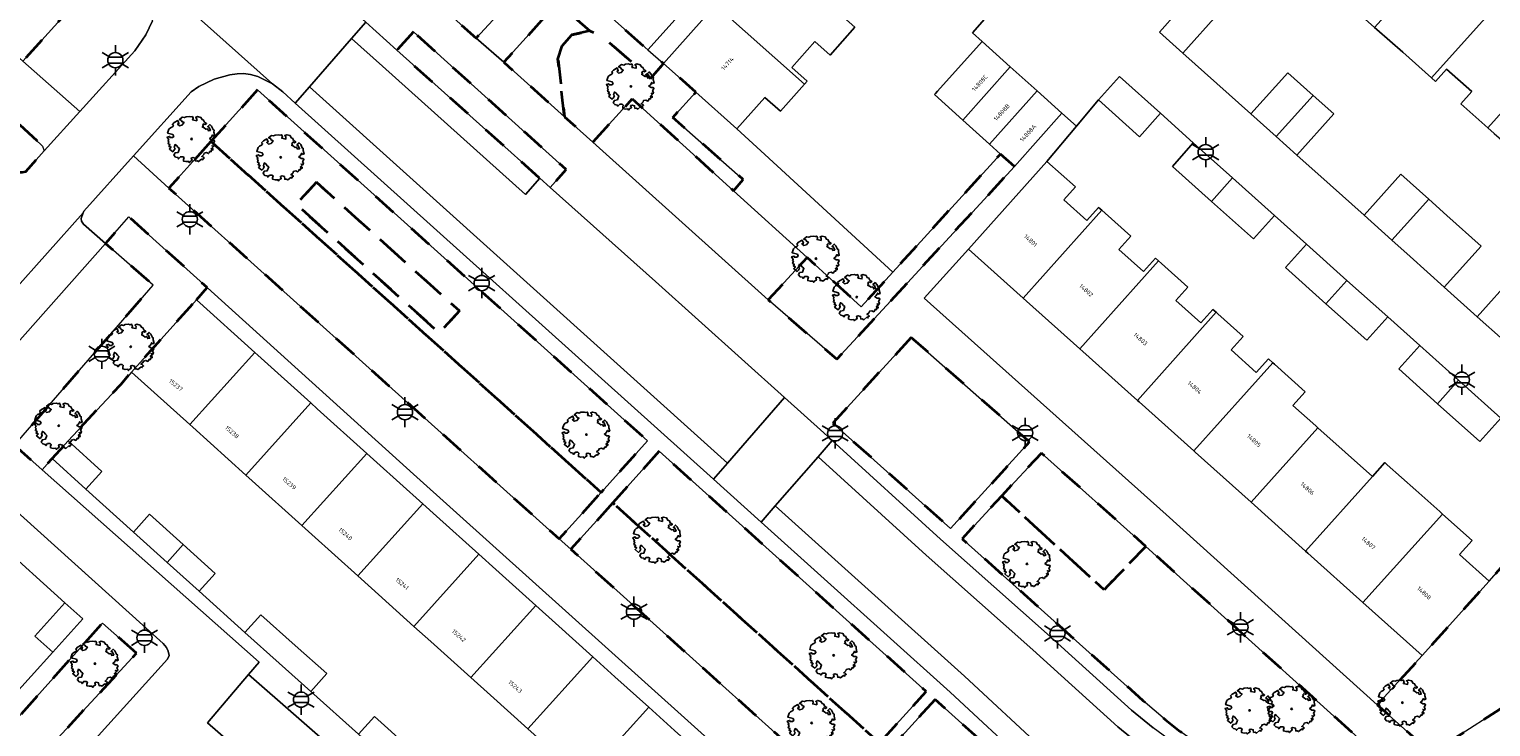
# Model space of a CAD drawing. Extents: x 105780 to 185197, y 477999 to 525027.
# Tile 256 of 562: x 107614 to 107736, y 478586 to 478644. Entities that reach past the tile are written whole.
import ezdxf
from ezdxf.enums import TextEntityAlignment as Align

# ---------------------------------------------------------------- set-up
doc = ezdxf.new("R2010")
doc.units = 0
doc.linetypes.add('XX-HIDDEN', pattern=[4, 2, -2])
for name, color, linetype, lineweight in [('B-GV-GR-BOOM-S', 252, 'Continuous', 25), ('B-GV-GR-MATERIAALGRENS-G', 252, 'XX-HIDDEN', 35), ('B-RO-IE-MEUBILAIR_WEGMEUBILAIR-S', 252, 'Continuous', 25), ('B-XX-KG-KADASTRAAL_BEBOUWING-G', 252, 'Continuous', 20), ('B1-WE-OG-BEBOUWING-T18', 7, 'Continuous', 18), ('B1-WE-OG-TERREIN_ERF-GV', 252, 'Continuous', 18), ('B1-WE-VH-VERHARDING_ASFALT-GV', 252, 'Continuous', 18), ('B1-WE-VH-VERHARDING_BETONSTRAATSTEEN-GV', 252, 'Continuous', 18), ('B1-WE-VH-VERHARDING_STRAATBAKSTEEN-GV', 252, 'Continuous', 18), ('B1-WE-VH-VERHARDING_TEGEL-GV', 252, 'Continuous', 18)]:
    doc.layers.add(name, color=color, linetype=linetype, lineweight=lineweight)
doc.styles.add('NLCS-ISO', font='NLCS-ISO.ttf')
doc.styles.add('NLCS-ISO-M200-T18', font='NLCS-ISO.ttf', dxfattribs={"height": 0.36})

# ---------------------------------------------------------------- blocks, each defined once
blk = doc.blocks.new('B-SIE-WEG_LICHTMAST-SO')
at = {"ltscale": 0.1}
for p, q in [((0, 1.27), (0, 2.53)), ((-1.1, 0.63), (-2.19, 1.27)), ((1.1, 0.63), (2.19, 1.27)), ((-1.1, -0.63), (-2.19, -1.27)), ((0, -1.27), (0, -2.53)), ((1.1, -0.63), (2.19, -1.27))]:
    blk.add_line(p, q, dxfattribs=at)
at = {"flags": 128}
for points in [[(-1.16, 0.5), (1.16, 0.5)], [(-1.16, -0.5), (1.16, -0.5)]]:
    blk.add_lwpolyline(points, dxfattribs=at)
at = {"ltscale": 0.1}
blk.add_circle((0, 0), 1.27, dxfattribs=at)
at = {"style": 'NLCS-ISO'}
blk.add_attdef('TYPE', text='', height=1.8, dxfattribs=at).set_placement((0, 2.53), align=Align.BOTTOM_CENTER)
blk = doc.blocks.new('B-SGR-BOOM_06')
at = {"linetype": 'Continuous', "flags": 128}
blk.add_lwpolyline([(1.08, 1.41), (1.01, 1.58), (0.88, 1.63), (0.78, 1.81), (0.51, 1.88), (0.34, 1.81), (0.44, 1.71), (0.43, 1.52), (0.09, 1.59), (0.14, 1.73), (0.07, 1.88), (-0.06, 1.84), (-0.19, 1.88), (-0.46, 1.86), (-0.6, 1.79), (-0.78, 1.83), (-1.02, 1.64), (-0.85, 1.56), (-0.8, 1.46), (-0.63, 1.37), (-0.8, 1.16), (-1.02, 1.11), (-1.17, 1.24), (-1.05, 1.29), (-1.15, 1.54), (-1.45, 1.37), (-1.6, 1.21), (-1.52, 1.14), (-1.6, 1.01), (-1.77, 0.94), (-1.89, 0.82), (-2, 0.49), (-1.55, 0.37), (-1.48, 0.22), (-1.6, 0.12), (-1.8, 0.12), (-1.84, 0.22), (-2.04, 0.15), (-1.9, -0.07), (-1.97, -0.15), (-1.89, -0.22), (-1.95, -0.4), (-1.81, -0.47), (-1.89, -0.62), (-1.77, -0.64), (-1.72, -0.68), (-1.85, -0.84), (-1.57, -1.07), (-1.47, -0.97), (-1.38, -0.79), (-1.45, -0.7), (-1.37, -0.47), (-1.25, -0.54), (-1.12, -0.7), (-1, -0.8), (-1.12, -1.12), (-1.37, -1.17), (-1.47, -1.36), (-1.33, -1.51), (-1.13, -1.56), (-1.11, -1.61), (-1.08, -1.66), (-0.93, -1.49), (-0.73, -1.49), (-0.63, -1.56), (-0.68, -1.71), (-0.68, -1.84), (-0.46, -1.89), (-0.24, -1.88), (-0.19, -1.98), (-0.09, -1.86), (0.04, -1.79), (-0.02, -1.6), (0.11, -1.56), (0.31, -1.61), (0.34, -1.84), (0.46, -1.83), (0.58, -1.89), (0.83, -1.69), (0.95, -1.74), (0.93, -1.66), (1.06, -1.59), (0.96, -1.49), (0.85, -1.46), (1.03, -1.29), (1.05, -1.19), (1.26, -1.14), (1.42, -1.22), (1.51, -1.12), (1.51, -1.05), (1.65, -1.05), (1.65, -0.95), (1.78, -0.91), (1.78, -0.82), (1.63, -0.82), (1.82, -0.64), (1.7, -0.57), (1.85, -0.62), (1.9, -0.5), (1.82, -0.37), (1.93, -0.18), (1.87, -0.1), (1.7, -0.1), (1.5, 0.03), (1.63, 0.12), (1.75, 0.34), (1.82, 0.24), (1.95, 0.29), (1.87, 0.57), (1.88, 0.75), (1.8, 0.79), (1.67, 1.06), (1.53, 1.21), (1.35, 1.04), (1.47, 0.97), (1.57, 0.72), (1.41, 0.69), (1.33, 0.85), (1.2, 0.82), (1.06, 0.92), (0.9, 1.01), (0.98, 1.07), (0.93, 1.17), (1.01, 1.27), (1.15, 1.22), (1.26, 1.29)], close=True, dxfattribs=at)
blk.add_circle((0, 0), 0.06)
at = {"style": 'NLCS-ISO'}
blk.add_attdef('SOORT', text='', height=0.3, dxfattribs=at).set_placement((0, -0.36), align=Align.TOP_CENTER)

msp = doc.modelspace()

# ---------------------------------------------------------------- linework, layer by layer
at = {"layer": 'B-GV-GR-MATERIAALGRENS-G', "flags": 128}
for points in [[(107597.413, 478662.927), (107593.706, 478658.811), (107613.086, 478641.401), (107616.788, 478645.485)], [(107655.537, 478651.048), (107651.556, 478646.501), (107650.403, 478647.546), (107648.522, 478645.474), (107650.951, 478643.306), (107656.916, 478649.79)], [(107659.156, 478647.819), (107657.758, 478646.268), (107660.457, 478643.919), (107661.618, 478643.357), (107665.513, 478639.954), (107666.606, 478641.194), (107665.295, 478642.329)], [(107658.135, 478642.68), (107658.948, 478643.581), (107660.457, 478643.919), (107657.758, 478646.268), (107653.28, 478641.298), (107653.302, 478641.278), (107658.339, 478636.741), (107657.788, 478641.554)], [(107645.724, 478643.835), (107644.343, 478642.309), (107656.268, 478631.599), (107657.138, 478630.818), (107658.466, 478632.337)], [(107660.457, 478643.919), (107658.948, 478643.581), (107658.135, 478642.68), (107657.788, 478641.554), (107658.339, 478636.741), (107660.702, 478634.612), (107664, 478638.237), (107672.45, 478630.563), (107673.252, 478631.506), (107667.374, 478636.685), (107669.304, 478638.793), (107666.606, 478641.194), (107665.513, 478639.954), (107661.618, 478643.357)], [(107632.68, 478638.983), (107628.802, 478634.67), (107661.394, 478605.33), (107665.277, 478609.644)], [(107611.096, 478637.726), (107609.009, 478635.405), (107612.519, 478632.245), (107612.783, 478632.123), (107613.023, 478632.099), (107613.331, 478632.178), (107614.865, 478633.895), (107614.736, 478634.278)], [(107628.802, 478634.67), (107625.295, 478630.769), (107643.376, 478614.51), (107657.901, 478601.45), (107661.394, 478605.33)], [(107695.913, 478632.581), (107694.75, 478633.628), (107685.764, 478623.758), (107683.129, 478620.864), (107678.603, 478624.974), (107675.345, 478621.429), (107681.084, 478616.463), (107686.981, 478622.872)], [(107637.605, 478631.278), (107649.554, 478620.521), (107647.881, 478618.663), (107635.931, 478629.421)], [(107637.605, 478631.278), (107635.931, 478629.421), (107647.881, 478618.663), (107649.554, 478620.521)], [(107627.584, 478621.423), (107628.499, 478622.456), (107621.943, 478628.389), (107619.99, 478626.157), (107623.964, 478622.676), (107612.387, 478609.288), (107614.703, 478607.233), (107615.53, 478608.168), (107616.875, 478609.648), (107621.293, 478614.4), (107622.158, 478615.4)], [(107687.304, 478618.3), (107680.753, 478611.136), (107690.581, 478602.331), (107697.174, 478609.552)], [(107666.243, 478608.774), (107662.36, 478604.46), (107684.656, 478584.389), (107688.541, 478588.704)], [(107694.854, 478605.041), (107703.404, 478597.205), (107706.9, 478600.827), (107698.171, 478608.628)], [(107742.736, 478605.999), (107740.98, 478604.04), (107735.569, 478597.917), (107729.988, 478591.692), (107726.23, 478587.591), (107730.754, 478583.545), (107746.409, 478593.562), (107738.897, 478599.798), (107743.236, 478604.651), (107743.362, 478604.814), (107743.434, 478605.008), (107743.384, 478605.233)], [(107662.36, 478604.46), (107658.868, 478600.581), (107681.176, 478580.522), (107684.656, 478584.389)], [(107706.9, 478600.827), (107703.404, 478597.205), (107694.854, 478605.041), (107691.547, 478601.465), (107706.656, 478587.95), (107708.541, 478586.332), (107709.774, 478585.357), (107710.836, 478584.591), (107711.943, 478583.935), (107714.508, 478582.648), (107714.523, 478582.642), (107714.936, 478584.761), (107724.518, 478582.41), (107724.293, 478580.334), (107728.11, 478580.326), (107728.179, 478581.663), (107722.33, 478586.881)], [(107622.582, 478591.899), (107619.755, 478594.418), (107599.344, 478571.643), (107602.019, 478569.309), (107614.981, 478583.677)], [(107689.284, 478588.035), (107685.4, 478583.72), (107702.083, 478568.701), (107706.367, 478573.465), (107705.908, 478573.754), (107705.051, 478574.32), (107701.228, 478577.285)]]:
    msp.add_lwpolyline(points, close=True, dxfattribs=at)
at = {"layer": 'B-XX-KG-KADASTRAAL_BEBOUWING-G', "flags": 128}
for points in [[(107737.504, 478647.534), (107732.809, 478651.734), (107725.989, 478644.204), (107726.179, 478644.034), (107728.355, 478642.133), (107730.754, 478639.987)], [(107675.171, 478650.818), (107670.955, 478646.081), (107678.377, 478639.476), (107678.597, 478639.723), (107677.313, 478640.865), (107679.242, 478643.032), (107680.516, 478641.899), (107682.583, 478644.222)], [(107711.101, 478647.258), (107709.558, 478645.538), (107708.023, 478643.826), (107709.98, 478642.071), (107713.064, 478645.512)], [(107742.2, 478643.334), (107737.504, 478647.534), (107730.754, 478639.987), (107731.09, 478639.686), (107732.018, 478640.724), (107734.12, 478638.843), (107733.215, 478637.832), (107735.472, 478635.813)], [(107670.955, 478646.081), (107666.606, 478641.194), (107669.304, 478638.793), (107672.738, 478635.736), (107675.078, 478638.365), (107676.368, 478637.218), (107678.377, 478639.476)], [(107691.603, 478636.461), (107695.567, 478640.915), (107693.213, 478643.029), (107689.494, 478638.878), (107689.325, 478638.691), (107689.236, 478638.592)], [(107746.895, 478639.134), (107742.411, 478643.145), (107742.2, 478643.334), (107735.472, 478635.813), (107736.001, 478635.34), (107738.084, 478633.523), (107740.191, 478631.639)], [(107697.805, 478638.904), (107695.567, 478640.915), (107691.603, 478636.461), (107693.825, 478634.461)], [(107704.686, 478640.103), (107702.93, 478638.144), (107706.364, 478635.063), (107708.109, 478637.035)], [(107720.868, 478638.518), (107718.751, 478640.415), (107715.667, 478636.975), (107717.776, 478635.085)], [(107697.805, 478638.904), (107693.825, 478634.461), (107694.75, 478633.628), (107695.913, 478632.581), (107699.876, 478637.043)], [(107720.868, 478638.518), (107717.776, 478635.085), (107719.508, 478633.532), (107722.591, 478636.973)], [(107710.862, 478634.567), (107709.122, 478632.595), (107712.393, 478629.663), (107714.147, 478631.623)], [(107703.207, 478628.926), (107702.942, 478629.163), (107701.959, 478628.066), (107700.036, 478629.79), (107701.009, 478630.875), (107698.632, 478633.006), (107692.069, 478625.685), (107696.644, 478621.584)], [(107714.147, 478631.623), (107712.393, 478629.663), (107715.894, 478626.525), (107717.649, 478628.484)], [(107730.523, 478629.863), (107728.204, 478631.942), (107725.12, 478628.502), (107727.442, 478626.421)], [(107732.044, 478628.5), (107730.523, 478629.863), (107727.442, 478626.421), (107728.961, 478625.06), (107731.821, 478622.496), (107734.904, 478625.937)], [(107707.95, 478624.694), (107707.707, 478624.912), (107706.712, 478623.802), (107704.644, 478625.656), (107705.629, 478626.754), (107703.494, 478628.669), (107703.207, 478628.926), (107696.644, 478621.584), (107696.92, 478621.336), (107701.374, 478617.343)], [(107720.321, 478626.089), (107718.566, 478624.131), (107721.938, 478621.108), (107723.695, 478623.065)], [(107712.768, 478620.398), (107712.504, 478620.634), (107711.497, 478619.51), (107709.394, 478621.395), (107710.391, 478622.507), (107708.207, 478624.464), (107707.95, 478624.694), (107701.374, 478617.343), (107701.623, 478617.12), (107706.195, 478613.021)], [(107739.851, 478621.503), (107737.657, 478623.47), (107734.573, 478620.029), (107736.758, 478618.071)], [(107723.695, 478623.065), (107721.938, 478621.108), (107725.345, 478618.054), (107727.1, 478620.013)], [(107632.457, 478617.032), (107627.584, 478621.423), (107622.158, 478615.4), (107627.031, 478611.009)], [(107717.508, 478616.171), (107717.133, 478616.507), (107716.113, 478615.369), (107714.018, 478617.248), (107715.026, 478618.373), (107712.92, 478620.261), (107712.768, 478620.398), (107706.195, 478613.021), (107706.326, 478612.904), (107710.898, 478608.805)], [(107729.772, 478617.618), (107728.017, 478615.66), (107731.26, 478612.752), (107733.014, 478614.713)], [(107637.139, 478612.816), (107632.706, 478616.808), (107632.457, 478617.032), (107627.031, 478611.009), (107627.28, 478610.785), (107631.712, 478606.792)], [(107721.271, 478610.742), (107721.082, 478610.912), (107719.185, 478612.612), (107720.206, 478613.751), (107717.634, 478616.057), (107717.508, 478616.171), (107710.898, 478608.805), (107711.028, 478608.689), (107715.686, 478604.513)], [(107733.014, 478614.713), (107731.26, 478612.752), (107734.796, 478609.583), (107736.552, 478611.542)], [(107641.819, 478608.598), (107637.681, 478612.327), (107637.139, 478612.816), (107631.712, 478606.792), (107632.254, 478606.304), (107636.394, 478602.575)], [(107725.816, 478606.669), (107721.271, 478610.742), (107715.686, 478604.513), (107720.238, 478600.433)], [(107616.875, 478609.648), (107615.53, 478608.168), (107618.351, 478605.606), (107619.696, 478607.086)], [(107646.501, 478604.381), (107642.655, 478607.845), (107641.819, 478608.598), (107636.394, 478602.575), (107637.229, 478601.823), (107641.075, 478598.358)], [(107731.687, 478603.524), (107731.444, 478603.742), (107729.442, 478605.515), (107727.061, 478607.65), (107726.858, 478607.832), (107725.816, 478606.669), (107720.238, 478600.433), (107720.434, 478600.257), (107725.032, 478596.134)], [(107651.181, 478600.164), (107647.629, 478603.364), (107646.501, 478604.381), (107641.075, 478598.358), (107642.203, 478597.341), (107645.756, 478594.141)], [(107622.321, 478602.026), (107625.136, 478599.491), (107626.474, 478600.977), (107623.659, 478603.512)], [(107735.569, 478597.917), (107733.088, 478600.141), (107734.145, 478601.32), (107731.687, 478603.524), (107725.032, 478596.134), (107729.988, 478591.692)], [(107626.474, 478600.977), (107625.136, 478599.491), (107627.816, 478597.078), (107629.154, 478598.563)], [(107655.935, 478595.88), (107652.603, 478598.882), (107651.181, 478600.164), (107645.756, 478594.141), (107647.177, 478592.86), (107650.509, 478589.857)], [(107618.091, 478594.775), (107616.602, 478596.112), (107614.094, 478593.32), (107615.583, 478591.983)], [(107660.689, 478591.597), (107657.577, 478594.401), (107655.935, 478595.88), (107650.509, 478589.857), (107652.151, 478588.378), (107655.264, 478585.573)], [(107632.965, 478595.115), (107631.632, 478593.624), (107634.5, 478591.06), (107637.146, 478588.695), (107638.479, 478590.186), (107635.839, 478592.546)], [(107665.37, 478587.38), (107662.551, 478589.92), (107660.689, 478591.597), (107655.264, 478585.573), (107657.125, 478583.897), (107659.944, 478581.357)], [(107670.051, 478583.164), (107667.525, 478585.439), (107665.37, 478587.38), (107659.944, 478581.357), (107662.099, 478579.416), (107664.624, 478577.14)], [(107641.131, 478585.114), (107643.948, 478582.572), (107645.286, 478584.058), (107642.47, 478586.599)]]:
    msp.add_lwpolyline(points, close=True, dxfattribs=at)
at = {"layer": 'B1-WE-OG-TERREIN_ERF-GV', "flags": 128}
for points in [[(107675.171, 478650.818), (107679.386, 478655.555), (107683.602, 478660.293), (107687.818, 478665.03), (107692.034, 478669.768), (107696.25, 478674.505), (107700.599, 478679.392), (107699.45, 478680.415), (107697.91, 478678.69), (107690.036, 478669.868), (107665.295, 478642.329), (107666.606, 478641.194), (107670.955, 478646.081)], [(107672.738, 478635.736), (107669.304, 478638.793), (107667.374, 478636.685), (107673.252, 478631.506), (107672.45, 478630.563), (107678.603, 478624.974), (107683.129, 478620.864), (107685.764, 478623.758), (107675.063, 478633.59)], [(107711.028, 478608.689), (107710.898, 478608.805), (107706.326, 478612.904), (107706.195, 478613.021), (107701.623, 478617.12), (107701.374, 478617.343), (107696.92, 478621.336), (107696.644, 478621.584), (107692.069, 478625.685), (107688.392, 478621.583), (107708.604, 478603.48), (107726.23, 478587.591), (107729.988, 478591.692), (107725.032, 478596.134), (107720.434, 478600.257), (107720.238, 478600.433), (107715.686, 478604.513)]]:
    msp.add_lwpolyline(points, close=True, dxfattribs=at)
for points in [[(107761.976, 478627.345), (107723.884, 478661.413), (107716.236, 478652.864), (107711.101, 478647.258), (107713.064, 478645.512), (107709.98, 478642.071), (107715.667, 478636.975), (107718.751, 478640.415), (107720.868, 478638.518), (107722.591, 478636.973), (107719.508, 478633.532), (107722.28, 478631.048), (107725.12, 478628.502), (107728.204, 478631.942), (107730.523, 478629.863), (107732.044, 478628.5), (107734.904, 478625.937), (107731.821, 478622.496), (107734.573, 478620.029), (107737.657, 478623.47)], [(107736.001, 478635.34), (107735.472, 478635.813), (107733.215, 478637.832), (107734.12, 478638.843), (107732.018, 478640.724), (107731.09, 478639.686), (107730.754, 478639.987), (107728.355, 478642.133), (107726.179, 478644.034), (107725.989, 478644.204), (107723.712, 478646.241), (107724.641, 478647.28), (107722.438, 478649.251), (107721.486, 478648.187), (107721.318, 478648.337), (107718.992, 478650.417), (107719.933, 478651.469), (107717.414, 478653.722), (107723.269, 478660.267), (107728.113, 478655.934), (107732.809, 478651.734), (107737.504, 478647.534)], [(107682.583, 478644.222), (107680.516, 478641.899), (107679.242, 478643.032), (107677.313, 478640.865), (107678.597, 478639.723), (107678.377, 478639.476), (107676.368, 478637.218), (107675.078, 478638.365), (107672.738, 478635.736), (107675.063, 478633.59), (107685.764, 478623.758), (107694.75, 478633.628), (107693.825, 478634.461), (107691.603, 478636.461), (107689.236, 478638.592), (107689.325, 478638.691), (107689.494, 478638.878), (107693.213, 478643.029), (107692.404, 478643.756), (107693.618, 478645.13)], [(107736.552, 478611.542), (107734.796, 478609.583), (107731.26, 478612.752), (107728.017, 478615.66), (107729.772, 478617.618), (107727.1, 478620.013), (107725.345, 478618.054), (107721.938, 478621.108), (107718.566, 478624.131), (107720.321, 478626.089), (107717.649, 478628.484), (107715.894, 478626.525), (107712.393, 478629.663), (107709.122, 478632.595), (107710.862, 478634.567), (107708.109, 478637.035), (107706.364, 478635.063), (107702.93, 478638.144), (107701.094, 478635.949), (107698.632, 478633.006), (107701.009, 478630.875), (107700.036, 478629.79), (107701.959, 478628.066), (107702.942, 478629.163), (107703.207, 478628.926), (107703.494, 478628.669), (107705.629, 478626.754), (107704.644, 478625.656), (107706.712, 478623.802), (107707.707, 478624.912), (107707.95, 478624.694), (107708.207, 478624.464), (107710.391, 478622.507), (107709.394, 478621.395), (107711.497, 478619.51), (107712.504, 478620.634), (107712.768, 478620.398), (107712.92, 478620.261), (107715.026, 478618.373), (107714.018, 478617.248), (107716.113, 478615.369), (107717.133, 478616.507), (107717.508, 478616.171), (107717.634, 478616.057), (107720.206, 478613.751), (107719.185, 478612.612), (107721.082, 478610.912), (107721.271, 478610.742), (107725.816, 478606.669), (107726.858, 478607.832), (107727.061, 478607.65), (107729.442, 478605.515), (107731.444, 478603.742), (107731.687, 478603.524), (107734.145, 478601.32), (107733.088, 478600.141), (107735.569, 478597.917), (107740.98, 478604.04)], [(107684.924, 478571.591), (107645.716, 478606.873), (107628.507, 478622.448), (107628.499, 478622.456), (107627.584, 478621.423), (107632.457, 478617.032), (107632.706, 478616.808), (107637.139, 478612.816), (107637.681, 478612.327), (107641.819, 478608.598), (107642.655, 478607.845), (107646.501, 478604.381), (107647.629, 478603.364), (107651.181, 478600.164), (107652.603, 478598.882), (107655.935, 478595.88), (107657.577, 478594.401), (107660.689, 478591.597), (107662.551, 478589.92), (107665.37, 478587.38), (107667.525, 478585.439)], [(107655.264, 478585.573), (107652.151, 478588.378), (107650.509, 478589.857), (107647.177, 478592.86), (107645.756, 478594.141), (107642.203, 478597.341), (107641.075, 478598.358), (107637.229, 478601.823), (107636.394, 478602.575), (107632.254, 478606.304), (107631.712, 478606.792), (107627.28, 478610.785), (107627.031, 478611.009), (107622.158, 478615.4), (107621.293, 478614.4), (107616.875, 478609.648), (107619.696, 478607.086), (107618.351, 478605.606), (107622.321, 478602.026), (107623.659, 478603.512), (107626.474, 478600.977), (107629.154, 478598.563), (107627.816, 478597.078), (107631.632, 478593.624), (107632.965, 478595.115), (107635.839, 478592.546), (107638.479, 478590.186), (107637.146, 478588.695), (107641.131, 478585.114), (107642.47, 478586.599), (107645.286, 478584.058)], [(107605.543, 478583.797), (107608.027, 478586.563), (107610.477, 478589.292), (107611.966, 478587.955), (107615.583, 478591.983), (107614.094, 478593.32), (107616.602, 478596.112), (107610.924, 478601.236), (107606.546, 478596.351), (107602.342, 478591.659), (107598.138, 478586.967), (107593.867, 478582.201)]]:
    msp.add_lwpolyline(points, dxfattribs=at)
at = {"layer": 'B1-WE-VH-VERHARDING_ASFALT-GV', "flags": 128}
for points in [[(107625.954, 478658.806), (107620.068, 478652.04), (107621.535, 478650.722), (107622.393, 478649.951), (107623.114, 478649.193), (107633.942, 478639.508), (107634.811, 478638.814), (107635.849, 478637.88), (107637.031, 478639.238), (107640.555, 478643.289), (107641.736, 478644.647)], [(107644.343, 478642.309), (107641.736, 478644.647), (107640.555, 478643.289), (107643.141, 478640.969), (107655.083, 478630.244), (107656.268, 478631.599)], [(107665.945, 478622.971), (107657.138, 478630.818), (107656.268, 478631.599), (107655.083, 478630.244), (107643.141, 478640.969), (107640.555, 478643.289), (107637.031, 478639.238), (107671.958, 478607.795), (107676.718, 478613.267)], [(107637.031, 478639.238), (107635.849, 478637.88), (107670.776, 478606.437), (107671.958, 478607.795)], [(107680.696, 478609.677), (107679.999, 478610.312), (107676.718, 478613.267), (107671.958, 478607.795), (107670.776, 478606.437), (107674.759, 478602.852), (107675.94, 478604.21), (107679.514, 478608.318)], [(107698.651, 478593.503), (107689.754, 478601.425), (107680.696, 478609.677), (107679.514, 478608.318), (107688.542, 478600.094), (107697.45, 478592.163), (107704.563, 478585.743), (107706.379, 478584.255), (107709.578, 478581.894), (107709.747, 478581.783), (107711.08, 478581.015), (107711.18, 478580.962), (107712.15, 478580.552), (107720.056, 478579.338), (107720.307, 478579.529), (107719.028, 478579.784), (107717.159, 478580.305), (107715.231, 478580.964), (107711.979, 478582.575), (107710.646, 478583.343), (107707.52, 478585.647), (107705.704, 478587.135)], [(107691.752, 478589.976), (107675.94, 478604.21), (107674.759, 478602.852), (107690.548, 478588.638), (107697.14, 478582.518), (107702.062, 478578.282), (107704.696, 478576.142), (107707.166, 478574.467), (107708.367, 478573.802), (107711.663, 478572.133), (107713.926, 478571.228), (107714.326, 478571.093), (107713.833, 478571.432), (107710.075, 478574.094), (107705.9, 478577.48), (107703.266, 478579.62), (107698.344, 478583.856)]]:
    msp.add_lwpolyline(points, close=True, dxfattribs=at)
for points in [[(107603.208, 478611.982), (107618.126, 478628.697), (107618.187, 478628.839), (107622.346, 478633.472), (107627.158, 478638.833), (107627.778, 478639.276), (107629.067, 478639.878), (107630.372, 478640.25), (107630.981, 478640.337), (107631.521, 478640.352), (107632.108, 478640.269), (107632.724, 478640.11), (107633.942, 478639.508), (107623.114, 478649.193)], [(107623.916, 478644.75), (107623.372, 478643.597), (107622.445, 478642.241), (107617.848, 478637.179), (107614.865, 478633.895), (107613.331, 478632.178)], [(107706.379, 478584.255), (107704.563, 478585.743), (107697.45, 478592.163), (107688.542, 478600.094), (107679.514, 478608.318), (107675.94, 478604.21), (107691.752, 478589.976), (107698.344, 478583.856)]]:
    msp.add_lwpolyline(points, dxfattribs=at)
at = {"layer": 'B1-WE-VH-VERHARDING_BETONSTRAATSTEEN-GV', "flags": 128}
for points in [[(107736.758, 478618.071), (107734.573, 478620.029), (107731.821, 478622.496), (107728.961, 478625.06), (107727.442, 478626.421), (107725.12, 478628.502), (107722.28, 478631.048), (107719.508, 478633.532), (107717.776, 478635.085), (107715.667, 478636.975), (107709.98, 478642.071), (107708.023, 478643.826), (107709.558, 478645.538)], [(107693.618, 478645.13), (107692.404, 478643.756), (107693.213, 478643.029), (107695.567, 478640.915), (107697.805, 478638.904), (107699.876, 478637.043), (107701.094, 478635.949), (107702.93, 478638.144), (107704.686, 478640.103), (107708.109, 478637.035), (107710.862, 478634.567), (107714.147, 478631.623), (107717.649, 478628.484), (107720.321, 478626.089), (107723.695, 478623.065), (107727.1, 478620.013), (107729.772, 478617.618), (107733.014, 478614.713), (107736.552, 478611.542)]]:
    msp.add_lwpolyline(points, dxfattribs=at)
for points in [[(107664, 478638.237), (107660.702, 478634.612), (107675.345, 478621.429), (107678.603, 478624.974), (107672.45, 478630.563)], [(107619.99, 478626.157), (107608.267, 478612.944), (107612.387, 478609.288), (107623.964, 478622.676)], [(107628.526, 478586.08), (107631.94, 478590.127), (107632.826, 478591.155), (107614.703, 478607.233), (107612.387, 478609.288), (107608.267, 478612.944), (107605.596, 478609.933), (107611.482, 478604.739), (107624.807, 478592.712), (107625.08, 478592.358), (107625.225, 478592.059), (107625.3, 478591.704), (107625.177, 478591.401), (107618.883, 478584.44), (107619.911, 478583.536), (107622.198, 478581.487), (107624.432, 478579.485), (107626.667, 478577.484), (107628.9, 478575.482), (107631.135, 478573.481), (107633.369, 478571.479), (107635.445, 478569.619), (107640.613, 478575.507)], [(107631.94, 478590.127), (107628.526, 478586.08), (107640.613, 478575.507), (107644.094, 478579.474)]]:
    msp.add_lwpolyline(points, close=True, dxfattribs=at)
at = {"layer": 'B1-WE-VH-VERHARDING_STRAATBAKSTEEN-GV', "flags": 128}
msp.add_lwpolyline([(107641.131, 478585.114), (107637.146, 478588.695), (107634.5, 478591.06), (107631.632, 478593.624), (107627.816, 478597.078), (107625.136, 478599.491), (107622.321, 478602.026), (107618.351, 478605.606), (107615.53, 478608.168), (107614.703, 478607.233), (107632.826, 478591.155), (107631.94, 478590.127), (107644.094, 478579.474)], dxfattribs=at)
at = {"layer": 'B1-WE-VH-VERHARDING_TEGEL-GV', "flags": 128}
for points in [[(107552.026, 478696.255), (107551.026, 478697.153), (107550.896, 478697.27), (107529.825, 478716.194), (107518.803, 478726.164), (107513.674, 478730.654), (107508.955, 478725.33), (107511.176, 478723.359), (107513.264, 478725.696), (107519.888, 478719.733), (107555.317, 478687.837), (107583.429, 478662.739), (107604.769, 478643.496), (107604.969, 478643.316), (107609.183, 478639.515), (107611.096, 478637.726), (107614.736, 478634.278), (107614.865, 478633.895), (107617.848, 478637.179), (107613.086, 478641.401), (107593.706, 478658.811), (107585.103, 478666.54), (107580.132, 478671.006), (107579.165, 478671.875)], [(107658.868, 478600.581), (107657.901, 478601.45), (107643.376, 478614.51), (107625.295, 478630.769), (107622.346, 478633.472), (107618.187, 478628.839), (107618.126, 478628.697), (107617.967, 478628.228), (107617.994, 478628.015), (107618.157, 478627.764), (107619.99, 478626.157), (107621.943, 478628.389), (107628.499, 478622.456), (107628.507, 478622.448), (107645.716, 478606.873), (107684.924, 478571.591), (107713.442, 478546.084), (107717.858, 478542.135), (107720.649, 478545.028), (107699.617, 478563.94), (107698.613, 478564.842), (107681.92, 478579.853), (107681.176, 478580.522)], [(107603.65, 478607.753), (107604.279, 478608.448), (107605.596, 478609.933), (107608.267, 478612.944), (107619.99, 478626.157), (107618.157, 478627.764), (107617.994, 478628.015), (107617.967, 478628.228), (107618.126, 478628.697), (107603.208, 478611.982), (107558.501, 478562.091), (107555.117, 478558.311), (107555.453, 478558.391), (107555.842, 478558.349), (107556.146, 478558.205), (107556.448, 478557.957), (107557.815, 478556.732), (107560.341, 478559.562), (107560.957, 478560.252), (107580.143, 478581.765), (107603.636, 478607.738)], [(107687.304, 478618.3), (107697.174, 478609.552), (107690.581, 478602.331), (107680.753, 478611.136)], [(107706.9, 478600.827), (107722.33, 478586.881), (107728.179, 478581.663), (107728.11, 478580.326), (107724.293, 478580.334), (107722.364, 478580.482), (107718.918, 478581.16), (107717.264, 478581.574), (107715.795, 478582.102), (107714.523, 478582.642), (107714.508, 478582.648), (107711.943, 478583.935), (107710.836, 478584.591), (107709.774, 478585.357), (107708.541, 478586.332), (107706.656, 478587.95), (107691.547, 478601.465), (107694.854, 478605.041), (107698.171, 478608.628)], [(107622.582, 478591.899), (107614.981, 478583.677), (107602.019, 478569.309), (107599.344, 478571.643), (107619.755, 478594.418)]]:
    msp.add_lwpolyline(points, close=True, dxfattribs=at)
for points in [[(107587.633, 478679.376), (107614.336, 478655.444), (107620.67, 478649.767), (107616.788, 478645.485), (107613.086, 478641.401), (107617.848, 478637.179), (107622.445, 478642.241), (107623.372, 478643.597), (107623.916, 478644.75), (107624.024, 478646.029), (107624.032, 478646.665), (107623.967, 478647.207), (107623.78, 478647.825), (107623.334, 478648.865), (107623.114, 478649.193), (107622.393, 478649.951), (107621.535, 478650.722), (107620.068, 478652.04), (107615.19, 478656.424), (107535.339, 478727.992)], [(107659.156, 478647.819), (107665.295, 478642.329), (107690.036, 478669.868)], [(107656.916, 478649.79), (107650.951, 478643.306), (107653.28, 478641.298), (107657.758, 478646.268)], [(107746.409, 478593.562), (107730.754, 478583.545), (107726.23, 478587.591), (107708.604, 478603.48), (107688.392, 478621.583), (107692.069, 478625.685), (107698.632, 478633.006), (107701.094, 478635.949), (107699.876, 478637.043), (107695.913, 478632.581), (107686.981, 478622.872), (107681.084, 478616.463), (107675.345, 478621.429), (107660.702, 478634.612), (107658.339, 478636.741), (107653.302, 478641.278), (107653.28, 478641.298), (107650.951, 478643.306), (107648.522, 478645.474)], [(107641.736, 478644.647), (107644.343, 478642.309), (107645.724, 478643.835), (107658.466, 478632.337), (107657.138, 478630.818), (107665.945, 478622.971), (107676.718, 478613.267), (107679.999, 478610.312), (107680.696, 478609.677), (107689.754, 478601.425), (107698.651, 478593.503), (107705.704, 478587.135), (107707.52, 478585.647)], [(107697.14, 478582.518), (107690.548, 478588.638), (107674.759, 478602.852), (107670.776, 478606.437), (107635.849, 478637.88), (107634.811, 478638.814), (107633.942, 478639.508), (107632.724, 478640.11), (107632.108, 478640.269), (107631.521, 478640.352), (107630.981, 478640.337), (107630.372, 478640.25), (107629.067, 478639.878), (107627.778, 478639.276), (107627.158, 478638.833), (107622.346, 478633.472), (107625.295, 478630.769), (107628.802, 478634.67), (107632.68, 478638.983), (107665.277, 478609.644), (107661.394, 478605.33), (107657.901, 478601.45), (107658.868, 478600.581), (107662.36, 478604.46), (107666.243, 478608.774)], [(107618.883, 478584.44), (107625.177, 478591.401), (107625.3, 478591.704), (107625.225, 478592.059), (107625.08, 478592.358), (107624.807, 478592.712), (107611.482, 478604.739), (107605.596, 478609.933), (107604.279, 478608.448), (107603.65, 478607.753), (107604.852, 478606.677), (107610.924, 478601.236), (107616.602, 478596.112), (107618.091, 478594.775), (107615.583, 478591.983), (107611.966, 478587.955), (107609.517, 478585.228)], [(107666.243, 478608.774), (107688.541, 478588.704), (107684.656, 478584.389), (107681.176, 478580.522), (107681.92, 478579.853), (107685.4, 478583.72), (107689.284, 478588.035), (107701.228, 478577.285), (107705.051, 478574.32), (107705.908, 478573.754), (107706.367, 478573.465), (107702.083, 478568.701), (107698.613, 478564.842), (107699.617, 478563.94), (107703.086, 478567.798), (107707.548, 478572.76)]]:
    msp.add_lwpolyline(points, dxfattribs=at)

# ---------------------------------------------------------------- block references
at = {"layer": 'B-GV-GR-BOOM-S', "linetype": 'Continuous', "lineweight": 0}
for p in [(107663.878, 478639.279), (107627.182, 478634.883), (107634.631, 478633.352), (107679.34, 478624.881), (107682.751, 478621.666), (107622.108, 478617.509), (107616.09, 478610.908), (107660.171, 478610.178), (107666.086, 478601.391), (107696.964, 478599.357), (107680.815, 478591.719), (107619.111, 478591.02), (107728.327, 478587.762), (107715.558, 478587.11), (107719.073, 478587.238), (107678.98, 478586.061)]:
    msp.add_blockref('B-SGR-BOOM_06', p, dxfattribs=at)
at = {"layer": 'B-RO-IE-MEUBILAIR_WEGMEUBILAIR-S', "xscale": 0.5, "yscale": 0.5, "zscale": 0.5}
for p in [(107620.816, 478641.47), (107711.894, 478633.78), (107627.038, 478628.172), (107651.416, 478622.838), (107619.69, 478616.923), (107733.287, 478614.756), (107645.009, 478612.045), (107680.942, 478610.275), (107696.817, 478610.308), (107664.139, 478595.366), (107623.251, 478593.186), (107699.516, 478593.543), (107714.795, 478594.066), (107636.329, 478588.012)]:
    msp.add_blockref('B-SIE-WEG_LICHTMAST-SO', p, dxfattribs=at)

# ---------------------------------------------------------------- texts
at = {"layer": 'B1-WE-OG-BEBOUWING-T18', "style": 'NLCS-ISO-M200-T18'}
for s, rotation, p in [('14714', 48.3, (107671.948, 478641.18)), ('14808C', 48.3, (107693.027, 478639.565)), ('14808B', 48.1, (107694.856, 478637.111)), ('14808A', 48.4, (107697.059, 478635.378)), ('14801', 318.1, (107697.27, 478626.394)), ('14802', 318.1, (107701.914, 478622.231)), ('14803', 318.1, (107706.454, 478618.161)), ('15237', 321.3, (107625.871, 478614.31)), ('14804', 318.1, (107710.975, 478614.108)), ('15238', 317.9, (107630.561, 478610.386)), ('14805', 318.1, (107715.93, 478609.667)), ('15239', 318.2, (107635.34, 478606.1)), ('14806', 318.1, (107720.395, 478605.664)), ('15240', 318.2, (107640.038, 478601.86)), ('14807', 318.1, (107725.491, 478601.095)), ('15241', 319.8, (107644.771, 478597.699)), ('14808', 318.1, (107730.143, 478596.925)), ('15242', 318.9, (107649.51, 478593.368)), ('15243', 318.5, (107654.215, 478589.097))]:
    msp.add_text(s, height=0.36, rotation=rotation, dxfattribs=at).set_placement(p, align=Align.MIDDLE)

doc.saveas('drawing.dxf')
